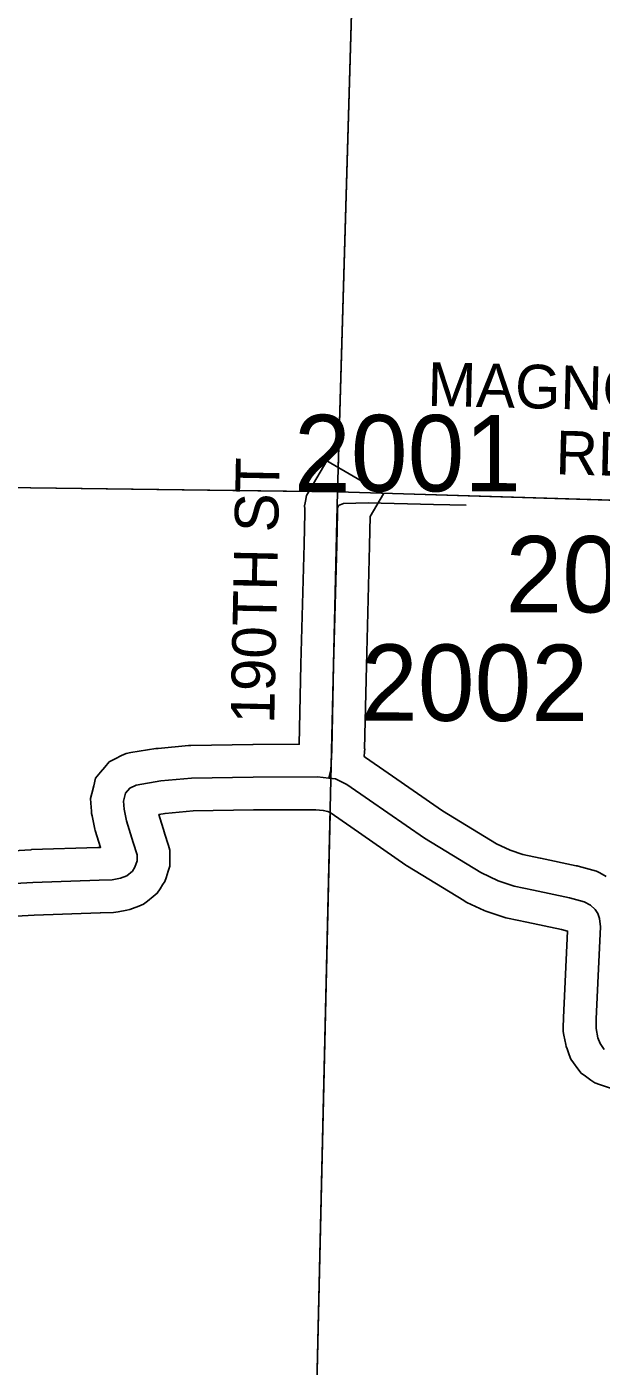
# Model space of a CAD drawing. Extents: x -132.8 to -73.3, y -60 to -26.
# Drawn here: x -120.982 to -120.456, y -42.176 to -40.948 of the extents above; entities that cross this region are included whole.
import ezdxf

# ---------------------------------------------------------------- set-up
doc = ezdxf.new("R2010")
doc.units = 0
for name, color, linetype in [('tdCoSecRdNmbr', 7, 'Continuous'), ('tdCoSecRdTxt', 7, 'Continuous'), ('tdCoSecRteBand', 7, 'Continuous'), ('tdCoSecRteCL', 7, 'Continuous'), ('tdCoSectLine', 7, 'Continuous'), ('tdCoSectLinePart', 7, 'Continuous'), ('tdCoSurfGravel', 7, 'Continuous'), ('tdCoSurfLNO', 7, 'Continuous')]:
    doc.layers.add(name, color=color, linetype=linetype)

msp = doc.modelspace()

# ---------------------------------------------------------------- linework, layer by layer
at = {"layer": 'tdCoSecRteBand'}
for points in [[(-121.0433, -41.7061), (-120.9785, -41.7025), (-120.9781, -41.7025), (-120.9778, -41.7024), (-120.917, -41.7005), (-120.9146, -41.7004), (-120.9194, -41.6848), (-120.9198, -41.6835), (-120.9201, -41.6821), (-120.9223, -41.6715), (-120.9228, -41.6694), (-120.9229, -41.6673), (-120.9234, -41.6599), (-120.9237, -41.6554), (-120.9226, -41.6509), (-120.9209, -41.6438), (-120.9192, -41.6369), (-120.9147, -41.6315), (-120.9107, -41.6268), (-120.9067, -41.6221), (-120.9012, -41.6193), (-120.8953, -41.6163), (-120.8912, -41.6143), (-120.8867, -41.6135), (-120.864, -41.6098), (-120.8629, -41.6097), (-120.8618, -41.6096), (-120.834, -41.6071), (-120.8329, -41.607), (-120.8318, -41.607), (-120.7751, -41.606), (-120.7749, -41.606), (-120.7747, -41.606), (-120.7325, -41.6058), (-120.7309, -41.5327), (-120.7309, -41.5326), (-120.7309, -41.5325), (-120.7279, -41.4224), (-120.7274, -41.3939), (-120.7274, -41.3903), (-120.7275, -41.3875), (-120.727, -41.3847), (-120.7267, -41.3832), (-120.7257, -41.3779), (-120.723, -41.3733), (-120.7223, -41.372), (-120.7071, -41.3461), (-120.6553, -41.3765), (-120.6675, -41.3972), (-120.6679, -41.4236), (-120.6679, -41.4238), (-120.6679, -41.4239), (-120.6709, -41.5341), (-120.6726, -41.6101), (-120.6724, -41.6101), (-120.6726, -41.6129), (-120.6729, -41.6172), (-120.6717, -41.618), (-120.651, -41.6323), (-120.651, -41.6323), (-120.651, -41.6323), (-120.6011, -41.6668), (-120.5517, -41.6971), (-120.539, -41.703), (-120.5275, -41.7069), (-120.5115, -41.7102), (-120.5115, -41.7102), (-120.5114, -41.7102), (-120.4786, -41.7171), (-120.4778, -41.7173), (-120.4769, -41.7175), (-120.4634, -41.7212), (-120.46, -41.7222), (-120.457, -41.7238), (-120.4511, -41.727)], [(-120.447, -41.9209), (-120.4573, -41.9175), (-120.4615, -41.9161), (-120.465, -41.9136), (-120.47, -41.9101), (-120.4741, -41.9073), (-120.477, -41.9032), (-120.481, -41.8978), (-120.4835, -41.8944), (-120.4849, -41.8904), (-120.4869, -41.885), (-120.4876, -41.8829), (-120.4881, -41.8808), (-120.4898, -41.8724), (-120.4905, -41.869), (-120.4904, -41.8655), (-120.4902, -41.8566), (-120.4901, -41.8564), (-120.4901, -41.8561), (-120.4884, -41.8167), (-120.4884, -41.8166), (-120.4884, -41.8165), (-120.4865, -41.7771), (-120.4919, -41.7757), (-120.5238, -41.7689), (-120.5415, -41.7652), (-120.5432, -41.7649), (-120.5449, -41.7643), (-120.5597, -41.7594), (-120.5613, -41.7589), (-120.5629, -41.7581), (-120.5787, -41.7507), (-120.5802, -41.75), (-120.5816, -41.7491), (-120.6332, -41.7176), (-120.6339, -41.7171), (-120.6346, -41.7166), (-120.6851, -41.6816), (-120.7041, -41.6685), (-120.7061, -41.6675), (-120.7105, -41.6665), (-120.7171, -41.6658), (-120.7743, -41.666), (-120.8297, -41.667), (-120.8554, -41.6692), (-120.8611, -41.6702), (-120.8559, -41.6871), (-120.8559, -41.6871), (-120.8559, -41.6872), (-120.8524, -41.6985), (-120.8511, -41.7028), (-120.8511, -41.7073), (-120.8511, -41.7127), (-120.8511, -41.7176), (-120.8527, -41.7222), (-120.8546, -41.7281), (-120.8558, -41.7317), (-120.8579, -41.7348), (-120.8601, -41.7383), (-120.8627, -41.7424), (-120.8664, -41.7454), (-120.8716, -41.7496), (-120.8752, -41.7525), (-120.8796, -41.7542), (-120.8852, -41.7564), (-120.8879, -41.7574), (-120.8906, -41.758), (-120.8985, -41.7594), (-120.9006, -41.7598), (-120.9028, -41.7599), (-120.9146, -41.7604), (-120.9148, -41.7604), (-120.9149, -41.7604), (-120.9755, -41.7624), (-121.042, -41.7661)]]:
    msp.add_lwpolyline(points, dxfattribs=at)
at = {"layer": 'tdCoSecRteCL'}
for points in [[(-120.7053, -41.6368), (-120.7036, -41.6298), (-120.7026, -41.611), (-120.7009, -41.5333), (-120.6979, -41.4231), (-120.6974, -41.394), (-120.6974, -41.39), (-120.6972, -41.3885), (-120.6964, -41.3872)], [(-121.0436, -41.7361), (-120.9768, -41.7324), (-120.9159, -41.7305), (-120.9041, -41.73), (-120.8962, -41.7285), (-120.8905, -41.7263), (-120.8853, -41.7221), (-120.8831, -41.7186), (-120.8811, -41.7127), (-120.8811, -41.7073), (-120.8846, -41.6959), (-120.8907, -41.676), (-120.893, -41.6653), (-120.8935, -41.658), (-120.8917, -41.6508), (-120.8878, -41.6461), (-120.8819, -41.6432), (-120.8592, -41.6395), (-120.8313, -41.637), (-120.7746, -41.636), (-120.7156, -41.6358), (-120.7053, -41.6368)], [(-120.7053, -41.6368), (-120.6991, -41.6375), (-120.6888, -41.6427), (-120.6681, -41.657), (-120.6175, -41.692), (-120.566, -41.7235), (-120.5502, -41.7309), (-120.5354, -41.7359), (-120.5176, -41.7396), (-120.4848, -41.7465), (-120.4713, -41.7502), (-120.4653, -41.7534), (-120.4612, -41.7573), (-120.4587, -41.761), (-120.4572, -41.7655), (-120.4562, -41.7731), (-120.4584, -41.818), (-120.4602, -41.8575), (-120.4604, -41.8663), (-120.4587, -41.8747), (-120.4567, -41.8801), (-120.4528, -41.8856)]]:
    msp.add_lwpolyline(points, dxfattribs=at)
at = {"layer": 'tdCoSectLine'}
for points in [[(-120.6973, -41.3747), (-120.6685, -40.3833)], [(-121.6344, -41.3624), (-120.6973, -41.3747)], [(-120.721, -42.3904), (-120.6973, -41.3747)], [(-120.6973, -41.3747), (-119.6981, -41.4048)]]:
    msp.add_lwpolyline(points, dxfattribs=at)
at = {"layer": 'tdCoSectLinePart'}
for points in [[(-120.6967, -41.3525), (-120.6685, -40.3833)], [(-121.3499, -41.3661), (-120.7239, -41.3743)], [(-120.6567, -41.3759), (-120.2899, -41.387)], [(-120.721, -42.3904), (-120.7042, -41.6693)]]:
    msp.add_lwpolyline(points, dxfattribs=at)
at = {"layer": 'tdCoSurfGravel'}
for points in [[(-120.7053, -41.6368), (-120.7036, -41.6298), (-120.7026, -41.611), (-120.7009, -41.5333), (-120.6979, -41.4231), (-120.6974, -41.394), (-120.6974, -41.39), (-120.6972, -41.3885), (-120.6964, -41.3872)], [(-121.0436, -41.7361), (-120.9768, -41.7324), (-120.9159, -41.7305), (-120.9041, -41.73), (-120.8962, -41.7285), (-120.8905, -41.7263), (-120.8853, -41.7221), (-120.8831, -41.7186), (-120.8811, -41.7127), (-120.8811, -41.7073), (-120.8846, -41.6959), (-120.8907, -41.676), (-120.893, -41.6653), (-120.8935, -41.658), (-120.8917, -41.6508), (-120.8878, -41.6461), (-120.8819, -41.6432), (-120.8592, -41.6395), (-120.8313, -41.637), (-120.7746, -41.636), (-120.7156, -41.6358), (-120.7053, -41.6368), (-120.6991, -41.6375), (-120.6888, -41.6427), (-120.6681, -41.657), (-120.6175, -41.692), (-120.566, -41.7235), (-120.5502, -41.7309), (-120.5354, -41.7359), (-120.5176, -41.7396), (-120.4848, -41.7465), (-120.4713, -41.7502), (-120.4653, -41.7534), (-120.4612, -41.7573), (-120.4587, -41.761), (-120.4572, -41.7655), (-120.4562, -41.7731), (-120.4584, -41.818), (-120.4602, -41.8575), (-120.4604, -41.8663), (-120.4587, -41.8747), (-120.4567, -41.8801), (-120.4528, -41.8856)]]:
    msp.add_lwpolyline(points, dxfattribs=at)
at = {"layer": 'tdCoSurfLNO'}
for p, q in [((-120.6964, -41.3872), (-120.6919, -41.3853)), ((-120.6919, -41.3853), (-120.6692, -41.3846)), ((-120.6692, -41.3846), (-120.6095, -41.3861)), ((-120.6095, -41.3861), (-120.5793, -41.3867))]:
    msp.add_line(p, q, dxfattribs=at)

# ---------------------------------------------------------------- texts
at = {"layer": 'tdCoSecRdNmbr'}
for s, rotation, p in [('2001', 359.9315, (-120.7373, -41.374)), ('2007', 359.9315, (-120.5434, -41.485)), ('2002', 359.9097, (-120.6759, -41.5843))]:
    msp.add_text(s, height=0.07, rotation=rotation, dxfattribs=at).set_placement(p)
at = {"layer": 'tdCoSecRdTxt'}
for s, rotation, p in [('MAGNOLIA ', 358.6088, (-120.6152, -41.2957)), ('RD', 358.6088, (-120.4978, -41.3585)), ('190TH ST', 88.8409, (-120.7554, -41.5873))]:
    msp.add_text(s, height=0.04, rotation=rotation, dxfattribs=at).set_placement(p)

doc.saveas('drawing.dxf')
